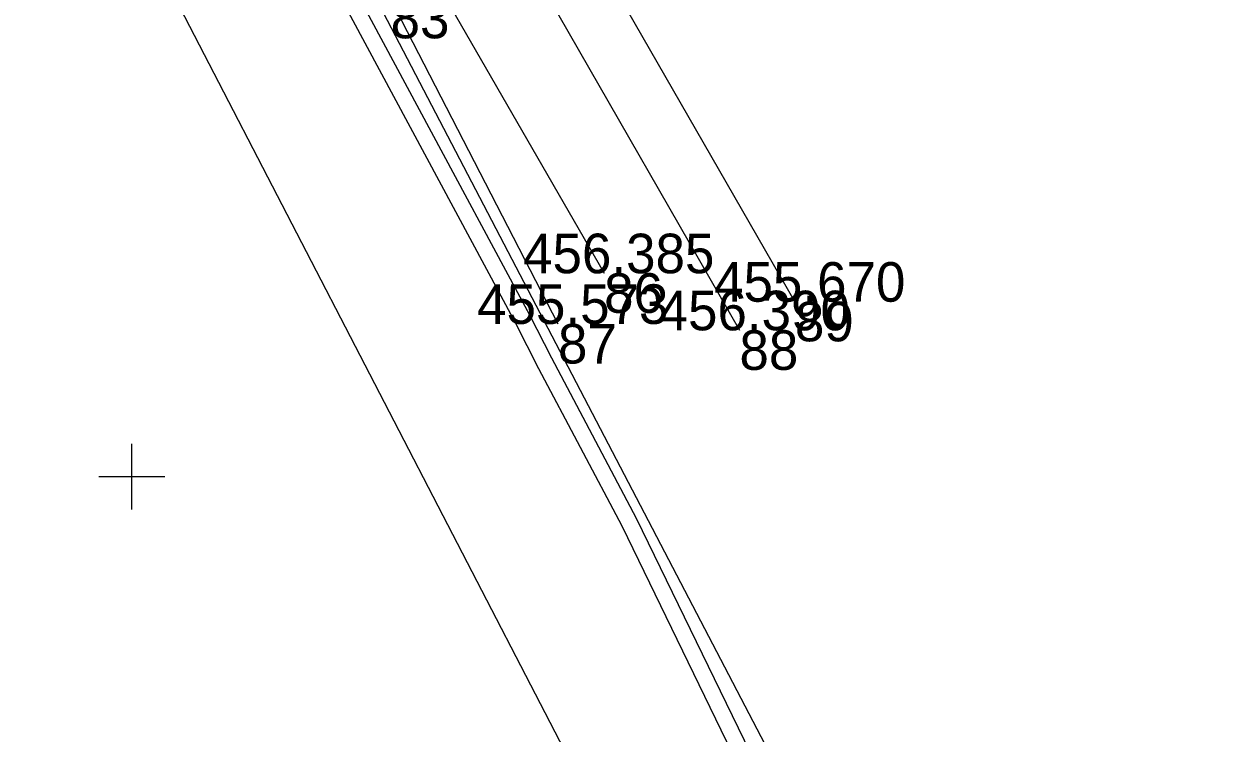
# Model space of a CAD drawing. Extents: x -776734 to -748832, y -1118122 to -976986.
# Drawn here: x -750903.28 to -750867.27, y -1114657.78 to -1114636.27 of the extents above; entities that cross this region are included whole.
import ezdxf

# ---------------------------------------------------------------- set-up
doc = ezdxf.new("R2010")
doc.units = 0
for name, color, linetype in [('KM_Hranice parcel', 7, 'Continuous'), ('KM_Věcná břemena k části', 7, 'Continuous'), ('Level 61 Křížky', 7, 'Continuous'), ('SŽG Vrstva 49', 7, 'Continuous'), ('SŽG Vrstva 60', 7, 'Continuous'), ('SŽG Vrstva 61', 7, 'Continuous')]:
    doc.layers.add(name, color=color, linetype=linetype)

msp = doc.modelspace()

# ---------------------------------------------------------------- linework, layer by layer
at = {"layer": 'KM_Hranice parcel'}
for points in [[(-750670.16, -1114976.1), (-750672.09, -1114956.8), (-750700.84, -1114952.52), (-750709.51, -1114952.05), (-750748.78, -1114936.22), (-750768.56, -1114928.51), (-750782.18, -1114919.09), (-750798.79, -1114874.71), (-750803.56, -1114853.05), (-750810, -1114798.7), (-750817.87, -1114778.74), (-750898.99, -1114623.24)], [(-750903.28, -1114626.63), (-750826.19, -1114775.52), (-750817.2, -1114796.72), (-750809.54, -1114845.73), (-750803.72, -1114890), (-750794.3, -1114916.76)]]:
    msp.add_lwpolyline(points, dxfattribs=at)
at = {"layer": 'KM_Věcná břemena k části'}
msp.add_lwpolyline([(-750864.07, -1114688.15), (-750867.37, -1114681.99), (-750869.16, -1114678.88), (-750873.3, -1114672.49), (-750878.91, -1114662.72), (-750880.52, -1114659.87), (-750884.7, -1114651.27), (-750887.27, -1114646.41), (-750887.94, -1114645.1), (-750897.97, -1114626.42), (-750900.41, -1114624.36), (-750900.81, -1114624.68), (-750898.37, -1114626.74), (-750888.38, -1114645.33), (-750887.67, -1114646.72), (-750885.15, -1114651.49), (-750880.97, -1114660.09), (-750879.19, -1114663.23), (-750873.73, -1114672.72), (-750870.82, -1114677.24), (-750869.61, -1114679.12), (-750867.78, -1114682.28), (-750864.58, -1114688.26)], dxfattribs=at)
at = {"layer": 'Level 61 Křížky'}
for p, q in [((-750900, -1114650), (-750900, -1114649)), ((-750901, -1114650), (-750899, -1114650)), ((-750900, -1114651), (-750900, -1114650))]:
    msp.add_line(p, q, dxfattribs=at)
at = {"layer": 'SŽG Vrstva 49'}
for p, q in [((-750886.717, -1114632.841), (-750879.898, -1114644.696)), ((-750888.672, -1114633.201), (-750881.58, -1114645.562)), ((-750890.937, -1114634.713), (-750885.684, -1114643.833)), ((-750892.157, -1114635.509), (-750887.082, -1114645.369))]:
    msp.add_line(p, q, dxfattribs=at)
at = {"layer": 'SŽG Vrstva 60'}
for p, q in [((-750885.684, -1114643.833), (-750885.684, -1114643.833)), ((-750879.898, -1114644.696), (-750879.898, -1114644.696)), ((-750887.082, -1114645.369), (-750887.082, -1114645.369)), ((-750881.58, -1114645.562), (-750881.58, -1114645.562))]:
    msp.add_line(p, q, dxfattribs=at)

# ---------------------------------------------------------------- texts
for s, p in [('83', (-750892.157, -1114636.709)), ('86', (-750885.684, -1114645.033)), ('89', (-750879.898, -1114645.896)), ('87', (-750887.082, -1114646.569)), ('88', (-750881.58, -1114646.762))]:
    msp.add_text(s, height=1.2, dxfattribs=at).set_placement(p)
at = {"layer": 'SŽG Vrstva 61'}
for s, p in [('456.385', (-750888.1401, -1114643.833)), ('455.670', (-750882.349, -1114644.696)), ('455.573', (-750889.5339, -1114645.369)), ('456.390', (-750884.031, -1114645.562))]:
    msp.add_text(s, height=1.2, dxfattribs=at).set_placement(p)

doc.saveas('drawing.dxf')
